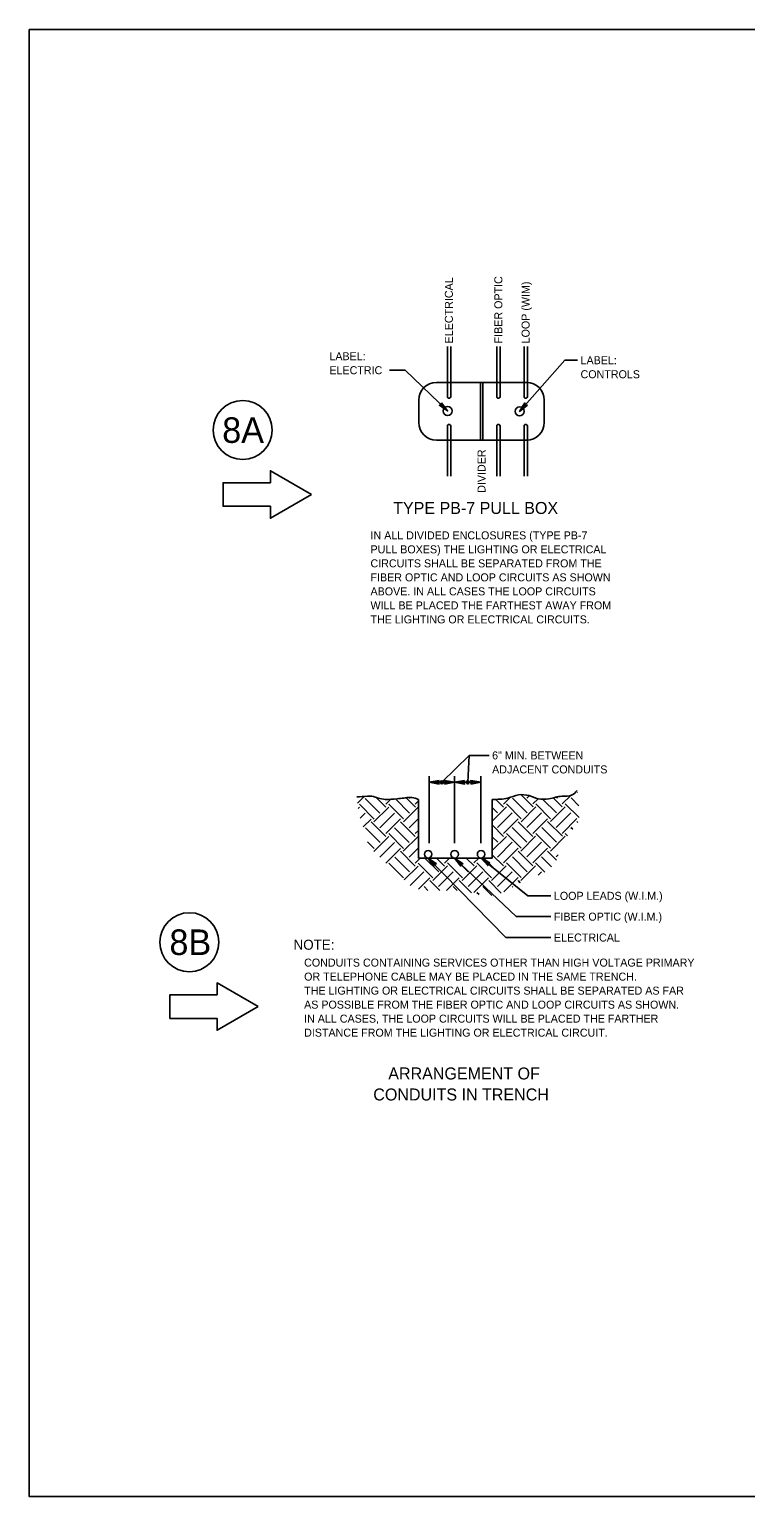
# Model space of a CAD drawing. Extents: x 99968 to 128667, y 90163 to 102182.
# Drawn here: x 105067 to 106142, y 96677 to 98877 of the extents above; entities that cross this region are included whole.
import ezdxf

# ---------------------------------------------------------------- set-up
doc = ezdxf.new("R2010")
doc.units = 0
for name, color, linetype in [('Border Prelim Stamp', 7, 'Continuous'), ('Default', 7, 'Continuous'), ('RD Standard Plans Active', 7, 'Continuous')]:
    doc.layers.add(name, color=color, linetype=linetype)

msp = doc.modelspace()

# ---------------------------------------------------------------- linework, layer by layer
at = {"layer": 'Border Prelim Stamp'}
for points in [[(105490.7, 98179.2), (105429.3, 98214.7), (105429.3, 98196.9), (105358.3, 98196.9), (105358.3, 98161.5), (105429.3, 98161.5), (105429.3, 98143.7)], [(105410.8, 97411.5), (105349.3, 97447), (105349.3, 97429.2), (105278.4, 97429.2), (105278.4, 97393.8), (105349.3, 97393.8), (105349.3, 97376)]]:
    msp.add_lwpolyline(points, close=True, dxfattribs=at)
for centre in [(105387.7, 98275.8), (105307.7, 97508.1)]:
    msp.add_circle(centre, 44.2, dxfattribs=at)
at = {"layer": 'Default'}
msp.add_lwpolyline([(105067.5, 98876.5), (108267.2, 98876.5), (108267.2, 96676.9), (105067.5, 96676.9)], close=True, dxfattribs=at)
at = {"layer": 'RD Standard Plans Active'}
for p, q in [((105694.7, 98325.9), (105694.7, 98401.3)), ((105699.7, 98325.9), (105699.7, 98401.3)), ((105768.8, 98325.9), (105768.8, 98401.3)), ((105773.8, 98325.9), (105773.8, 98401.3)), ((105809.7, 98325.9), (105809.7, 98401.3)), ((105814.7, 98325.9), (105814.7, 98401.3)), ((105803, 98303.8), (105871.2, 98380.5)), ((105871.2, 98380.5), (105890.1, 98380.5)), ((105608, 98365.5), (105631.4, 98365.5)), ((105631.4, 98365.5), (105695.1, 98304.4)), ((105678.5, 98347.2), (105746, 98347.2)), ((105744.3, 98347.2), (105744.3, 98260.6)), ((105813.4, 98347.2), (105746, 98347.2)), ((105813.4, 98347.2), (105746, 98347.2)), ((105747.7, 98347.2), (105747.7, 98260.6)), ((105651.9, 98320.6), (105651.9, 98287.3)), ((105840.1, 98320.6), (105840.1, 98287.3)), ((105694.7, 98281.9), (105694.7, 98206.6)), ((105699.7, 98281.9), (105699.7, 98206.6)), ((105768.8, 98281.9), (105768.8, 98206.6)), ((105773.8, 98281.9), (105773.8, 98206.6)), ((105809.7, 98281.9), (105809.7, 98206.6)), ((105814.7, 98281.9), (105814.7, 98206.6)), ((105678.5, 98260.6), (105746, 98260.6)), ((105813.4, 98260.6), (105746, 98260.6)), ((105727.3, 97788.1), (105686.5, 97747.8)), ((105727.3, 97788.1), (105725.2, 97747.8)), ((105727.3, 97788.1), (105757.4, 97788.1)), ((105667.4, 97656.5), (105667.4, 97756.8)), ((105705.6, 97656.5), (105705.6, 97756.8)), ((105744.7, 97656.5), (105744.7, 97756.8)), ((105667.4, 97747.8), (105705.6, 97747.8)), ((105705.6, 97747.8), (105744.7, 97747.8)), ((105805.2, 97728.9), (105823.3, 97710.9)), ((105889.4, 97733.1), (105889.9, 97732.6)), ((105559.9, 97716.4), (105570.1, 97726.6)), ((105560.8, 97708.5), (105562.7, 97710.4)), ((105562.7, 97714.8), (105584.8, 97692.7)), ((105571.5, 97723.6), (105593.6, 97701.5)), ((105584.6, 97688.4), (105606.7, 97710.5)), ((105587.7, 97725.1), (105602.4, 97710.4)), ((105602.4, 97714.8), (105610.1, 97722.4)), ((105607, 97715), (105629.1, 97692.9)), ((105616.7, 97722.9), (105638, 97701.7)), ((105628.8, 97688.4), (105650.9, 97710.5)), ((105632.8, 97724.5), (105646.8, 97710.5)), ((105637.6, 97723.8), (105638.9, 97725.1)), ((105646.5, 97715), (105651.3, 97719.8)), ((105650.9, 97715), (105651.3, 97714.5)), ((105651.3, 97634.3), (105651.3, 97722.2)), ((105761.9, 97722.2), (105761.9, 97634.3)), ((105761.9, 97689.5), (105783.2, 97710.8)), ((105761.9, 97710.1), (105770.1, 97701.9)), ((105767, 97722.6), (105778.9, 97710.7)), ((105778.9, 97715.1), (105788.8, 97725)), ((105783.5, 97715.3), (105805.6, 97693.2)), ((105792.3, 97724.1), (105814.4, 97702)), ((105805.3, 97688.7), (105827.4, 97710.8)), ((105814.1, 97724.1), (105817.8, 97727.8)), ((105822.9, 97715.3), (105830.8, 97723.1)), ((105827.4, 97715.3), (105849.5, 97693.2)), ((105837.7, 97722.6), (105858.3, 97702)), ((105849.3, 97688.9), (105871.4, 97711)), ((105853.6, 97724.4), (105867.1, 97710.8)), ((105858.3, 97724.1), (105859.7, 97725.5)), ((105867.1, 97715.3), (105879.6, 97727.7)), ((105871.7, 97715.4), (105892.3, 97694.9)), ((105880.6, 97724.3), (105892.2, 97712.6)), ((105563.8, 97693.9), (105571.5, 97701.5)), ((105568.4, 97680.8), (105580.3, 97692.7)), ((105580.5, 97688.4), (105602.6, 97666.3)), ((105593.4, 97679.6), (105615.5, 97701.7)), ((105602.3, 97670.8), (105624.4, 97692.9)), ((105624.4, 97688.4), (105646.5, 97666.3)), ((105637.6, 97679.6), (105651.3, 97693.3)), ((105769.9, 97679.9), (105792, 97702)), ((105778.7, 97671.1), (105800.8, 97693.2)), ((105800.8, 97688.7), (105822.9, 97666.7)), ((105814.1, 97679.9), (105836.2, 97702)), ((105822.9, 97671.1), (105845, 97693.2)), ((105845.2, 97688.9), (105867.3, 97666.8)), ((105858.1, 97680.1), (105880.2, 97702.2)), ((105867, 97671.2), (105889.1, 97693.3)), ((105889.1, 97688.9), (105890.3, 97687.7)), ((105571.7, 97679.6), (105593.8, 97657.5)), ((105584.6, 97644.2), (105606.7, 97666.3)), ((105606.7, 97670.8), (105628.8, 97648.7)), ((105615.5, 97679.6), (105637.6, 97657.5)), ((105628.6, 97644.4), (105650.7, 97666.5)), ((105646.5, 97670.8), (105651.3, 97675.6)), ((105651.1, 97670.9), (105651.3, 97670.6)), ((105761.9, 97683.9), (105779.1, 97666.7)), ((105761.9, 97645.3), (105783.2, 97666.7)), ((105761.9, 97666.2), (105770.2, 97657.8)), ((105783.2, 97671.1), (105805.3, 97649)), ((105792, 97679.9), (105814.1, 97657.8)), ((105805.1, 97644.7), (105827.2, 97666.8)), ((105827.5, 97671.2), (105849.6, 97649.1)), ((105836.4, 97680.1), (105858.5, 97658)), ((105849.3, 97644.7), (105871.4, 97666.8)), ((105871.4, 97671.2), (105875.2, 97667.4)), ((105880.2, 97680.1), (105883, 97677.3)), ((105575.1, 97658.5), (105584.9, 97648.7)), ((105593.4, 97635.4), (105615.5, 97657.5)), ((105602.6, 97626.8), (105624.4, 97648.7)), ((105624.5, 97644.4), (105646.6, 97622.3)), ((105637.5, 97635.6), (105651.3, 97649.4)), ((105769.9, 97635.7), (105792, 97657.8)), ((105778.7, 97626.9), (105800.8, 97649)), ((105801, 97644.7), (105823.1, 97622.6)), ((105813.9, 97635.9), (105836, 97658)), ((105822.8, 97627), (105844.9, 97649.1)), ((105844.9, 97644.7), (105858.4, 97631.2)), ((105606.9, 97626.7), (105629, 97604.6)), ((105615.7, 97635.6), (105637.8, 97613.5)), ((105629.9, 97601.5), (105650.7, 97622.3)), ((105646.3, 97626.7), (105653.9, 97634.3)), ((105650.7, 97626.7), (105672.8, 97604.6)), ((105761.9, 97634.3), (105651.3, 97634.3)), ((105660.8, 97634.3), (105681.7, 97613.5)), ((105782.6, 97515.1), (105665.9, 97634.3)), ((105672.7, 97600.4), (105694.8, 97622.5)), ((105678.5, 97634.3), (105690.5, 97622.3)), ((105690.5, 97626.7), (105698.1, 97634.3)), ((105695.1, 97626.9), (105717.2, 97604.8)), ((105705.3, 97634.3), (105726, 97613.6)), ((105797.8, 97546.4), (105705.6, 97634.3)), ((105716.9, 97600.4), (105739, 97622.5)), ((105723, 97634.3), (105734.9, 97622.5)), ((105734.6, 97626.9), (105742, 97634.3)), ((105739, 97626.9), (105761.1, 97604.8)), ((105815.6, 97577.6), (105745.3, 97634.3)), ((105749.2, 97634.3), (105769.9, 97613.6)), ((105760.9, 97600.5), (105783, 97622.6)), ((105761.9, 97639.3), (105778.7, 97622.5)), ((105783.3, 97627), (105805.4, 97604.9)), ((105792.2, 97635.9), (105814.3, 97613.8)), ((105805.1, 97600.5), (105827.2, 97622.6)), ((105827.2, 97627), (105841.1, 97613.1)), ((105836, 97635.9), (105850.9, 97621)), ((105858.1, 97635.9), (105861.2, 97638.9)), ((105639.1, 97593), (105659.6, 97613.5)), ((105651.4, 97587.6), (105668.4, 97604.6)), ((105668.6, 97600.4), (105683.5, 97585.5)), ((105681.5, 97591.5), (105703.6, 97613.6)), ((105693.4, 97585.8), (105712.5, 97604.8)), ((105712.5, 97600.4), (105730.9, 97581.9)), ((105725.7, 97591.5), (105747.8, 97613.6)), ((105734.6, 97582.7), (105756.6, 97604.8)), ((105756.8, 97600.5), (105775.6, 97581.7)), ((105769.8, 97591.7), (105791.8, 97613.8)), ((105779.3, 97583.5), (105800.7, 97604.9)), ((105800.7, 97600.5), (105803.9, 97597.3)), ((105830.9, 97608.6), (105836, 97613.8)), ((105659.7, 97591.5), (105665.6, 97585.7)), ((105703.6, 97591.5), (105709.4, 97585.7)), ((105739.1, 97582.8), (105742.5, 97579.5)), ((105748, 97591.7), (105761.4, 97578.3)), ((105791.8, 97591.7), (105792.7, 97590.8)), ((105850.1, 97577.6), (105815.6, 97577.6)), ((105850.1, 97546.4), (105797.8, 97546.4)), ((105850.1, 97515.1), (105782.6, 97515.1))]:
    msp.add_line(p, q, dxfattribs=at)
for points in [[(105744.3, 98347.2), (105747.7, 98347.2), (105747.7, 98260.6), (105744.3, 98260.6)], [(105686.1, 98316.5), (105695.1, 98304.4), (105682.7, 98312.9), (105686.1, 98313.1)], [(105686.1, 98316.5), (105695.1, 98304.4), (105682.7, 98312.9), (105686.1, 98313.1)], [(105814.7, 98313.2), (105803, 98303.8), (105811, 98316.5), (105811.3, 98313.1)], [(105682.4, 97750.3), (105680.3, 97747.8), (105682.4, 97745.2), (105667.4, 97747.8)], [(105690.6, 97745.2), (105692.7, 97747.8), (105690.6, 97750.3), (105705.6, 97747.8)], [(105720.6, 97750.3), (105718.5, 97747.8), (105720.6, 97745.2), (105705.6, 97747.8)], [(105729.7, 97745.2), (105731.9, 97747.8), (105729.7, 97750.3), (105744.7, 97747.8)], [(105678.2, 97625.4), (105674.9, 97625.1), (105674.6, 97621.8), (105665.9, 97634.3)], [(105718.2, 97625.8), (105714.9, 97625.4), (105714.7, 97622.1), (105705.6, 97634.3)], [(105758.6, 97626.9), (105755.3, 97626.3), (105755.4, 97622.9), (105745.3, 97634.3)]]:
    msp.add_lwpolyline(points, close=True, dxfattribs=at)
for centre, radius in [((105695.1, 98304.4), 6.78), ((105803, 98303.8), 6.78), ((105686.5, 97747.8), 2.33), ((105686.5, 97747.8), 1.67), ((105725.2, 97747.8), 2.33), ((105725.2, 97747.8), 1.67), ((105665.9, 97639.9), 5.61), ((105705.6, 97639.9), 5.61), ((105745.3, 97639.9), 5.61)]:
    msp.add_circle(centre, radius, dxfattribs=at)
for centre, radius, start, end in [((105678.5, 98320.6), 26.7, 90, 180), ((105813.4, 98320.6), 26.7, 0, 90), ((105697.2, 98325.9), 2.5, 180, 0.003), ((105771.3, 98325.9), 2.5, 180, 0.003), ((105812.2, 98325.9), 2.5, 180, 0.003), ((105678.5, 98287.3), 26.7, 180, 270), ((105697.2, 98281.9), 2.5, 359.997, 180), ((105771.3, 98281.9), 2.5, 359.997, 180), ((105812.2, 98281.9), 2.5, 359.997, 180), ((105813.4, 98287.3), 26.7, 270, 360)]:
    msp.add_arc(centre, radius, start, end, dxfattribs=at)
for points in [[(105889.4, 97735.4), (105881.8, 97728.8), (105866.7, 97726.9), (105846.9, 97723.1), (105830.8, 97723.1), (105817.6, 97727.8), (105801.5, 97728.8), (105785.5, 97724.1), (105761.9, 97722.2)], [(105651.3, 97722.2), (105646.6, 97724.1), (105636.2, 97725), (105629.6, 97724.1), (105619.2, 97723.1), (105601.3, 97722.2), (105590.9, 97724.1), (105581.5, 97726.9), (105574.8, 97726.9), (105558.8, 97726)]]:
    msp.add_spline(points, degree=3, dxfattribs=at)

# ---------------------------------------------------------------- texts
at = {"layer": 'Border Prelim Stamp'}
for s, p in [('8A', (105356.9, 98256.6)), ('8B', (105277.7, 97488.9))]:
    msp.add_text(s, height=38.31, dxfattribs=at).set_placement(p)
at = {"layer": 'RD Standard Plans Active'}
for s, p in [(' ELECTRICAL', (105703, 98401.3)), (' FIBER OPTIC', (105777.2, 98401.3)), (' LOOP (WIM)', (105818.1, 98401.3)), ('DIVIDER ', (105752, 98181.7))]:
    msp.add_text(s, height=12, rotation=90, dxfattribs=at).set_placement(p)
for s, height, p in [('LABEL:', 12, (105517.7, 98380.5)), ('ELECTRIC ', 12, (105517.7, 98359.5)), (' LABEL:', 12, (105890.1, 98374.5)), (' CONTROLS', 12, (105890.1, 98353.5)), ('TYPE PB-7 PULL BOX', 18, (105613.4, 98150)), ('IN ALL DIVIDED ENCLOSURES (TYPE PB-7', 12, (105579.4, 98112)), ('PULL BOXES) THE LIGHTING OR ELECTRICAL', 12, (105579.4, 98091)), ('CIRCUITS SHALL BE SEPARATED FROM THE', 12, (105579.4, 98070)), ('FIBER OPTIC AND LOOP CIRCUITS AS SHOWN', 12, (105579.4, 98049)), ('ABOVE. IN ALL CASES THE LOOP CIRCUITS ', 12, (105579.4, 98028)), ('WILL BE PLACED THE FARTHEST AWAY FROM', 12, (105579.4, 98007)), ('THE LIGHTING OR ELECTRICAL CIRCUITS.', 12, (105579.4, 97986)), (' 6" MIN. BETWEEN', 12, (105757.4, 97782.1)), (' ADJACENT CONDUITS', 12, (105757.4, 97761.1)), (' LOOP LEADS (W.I.M.)', 12, (105850.1, 97571.6)), (' FIBER OPTIC (W.I.M.)', 12, (105850.1, 97540.4)), ('NOTE:', 15, (105464, 97496.8)), (' ELECTRICAL', 12, (105850.1, 97509.1)), ('CONDUITS CONTAINING SERVICES OTHER THAN HIGH VOLTAGE PRIMARY', 12, (105479.8, 97471.5)), ('OR TELEPHONE CABLE MAY BE PLACED IN THE SAME TRENCH.', 12, (105479.8, 97450.5)), ('AS POSSIBLE FROM THE FIBER OPTIC AND LOOP CIRCUITS AS SHOWN.', 12, (105479.8, 97408.5)), ('THE LIGHTING OR ELECTRICAL CIRCUITS SHALL BE SEPARATED AS FAR', 12, (105479.8, 97429.5)), ('IN ALL CASES, THE LOOP CIRCUITS WILL BE PLACED THE FARTHER', 12, (105479.8, 97387.5)), ('DISTANCE FROM THE LIGHTING OR ELECTRICAL CIRCUIT.', 12, (105479.8, 97366.5)), ('ARRANGEMENT OF', 18, (105606.1, 97302.3)), ('CONDUITS IN TRENCH', 18, (105583.6, 97270.8))]:
    msp.add_text(s, height=height, dxfattribs=at).set_placement(p)

doc.saveas('drawing.dxf')
